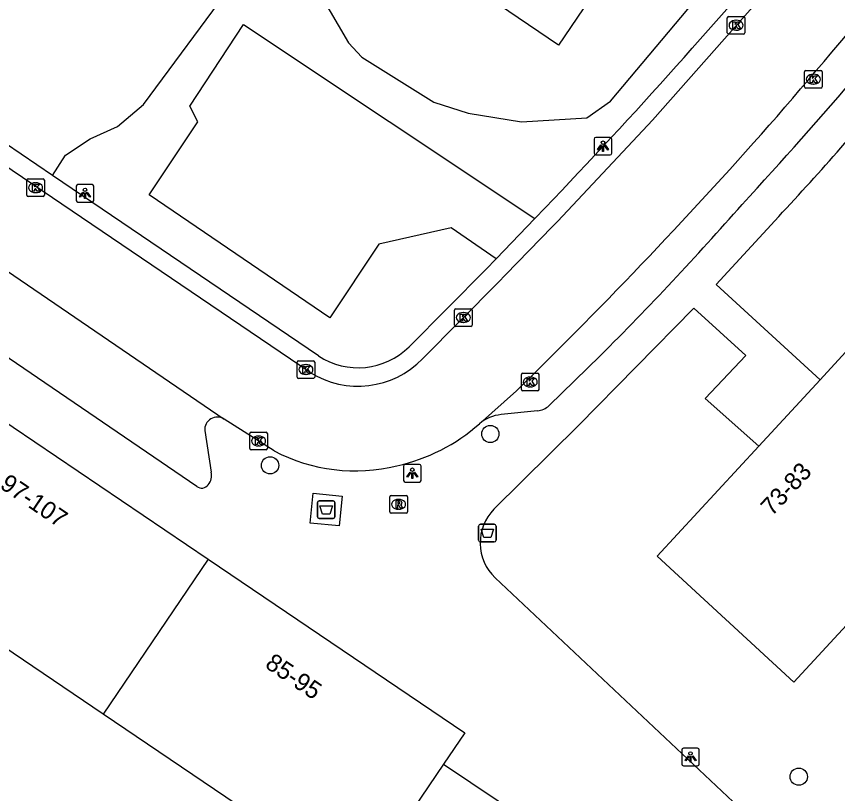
# Model space of a CAD drawing. Extents: x 159040 to 160094, y 381214 to 382518.
# Drawn here: x 159834.44 to 159881.08, y 381966.73 to 382010.86 of the extents above; entities that cross this region are included whole.
import ezdxf

# ---------------------------------------------------------------- set-up
doc = ezdxf.new("R2010")
doc.units = 0
for name, color, linetype in [('IMGEO_Afval_apart_plaats', 7, 'Continuous'), ('IMGEO_Afvalbak', 7, 'Continuous'), ('IMGEO_Boom', 7, 'Continuous'), ('IMGEO_Groenvoorziening', 7, 'Continuous'), ('IMGEO_Kolk', 7, 'Continuous'), ('IMGEO_Lichtpunt', 7, 'Continuous'), ('IMGEO_Pand', 7, 'Continuous'), ('IMGEO_Pand_nummerreeks', 7, 'Continuous'), ('IMGEO_Parkeervlak_open', 7, 'Continuous'), ('IMGEO_Rijbaan_lokaal_open', 7, 'Continuous'), ('IMGEO_Rioolput', 7, 'Continuous'), ('IMGEO_Voetpad_gesloten', 7, 'Continuous'), ('IMGEO_Voetpad_open', 7, 'Continuous')]:
    doc.layers.add(name, color=color, linetype=linetype)

msp = doc.modelspace()

# ---------------------------------------------------------------- linework, layer by layer
at = {"layer": 'IMGEO_Afval_apart_plaats'}
for p, q in [((159851.64, 381983.35), (159852.43, 381983.35)), ((159852.43, 381983.35), (159851.64, 381983.35)), ((159851.54, 381982.45), (159851.54, 381983.25)), ((159851.54, 381983.25), (159851.54, 381982.45)), ((159852.53, 381983.25), (159852.53, 381982.45)), ((159852.53, 381982.45), (159852.53, 381983.25)), ((159852.43, 381982.35), (159851.64, 381982.35)), ((159851.64, 381982.35), (159852.43, 381982.35))]:
    msp.add_line(p, q, dxfattribs=at)
msp.add_lwpolyline([(159851.683, 381983.064), (159852.387, 381983.064), (159852.238, 381982.594), (159851.832, 381982.594), (159851.683, 381983.064)], dxfattribs=at)
for centre, start, end in [((159851.64, 381983.25), 90, 180), ((159851.64, 381983.25), 90, 180), ((159852.43, 381983.25), 0, 90), ((159852.43, 381983.25), 360, 90), ((159851.64, 381982.45), 180, 270), ((159851.64, 381982.45), 180, 270), ((159852.43, 381982.45), 270, 0), ((159852.43, 381982.45), 270, 0)]:
    msp.add_arc(centre, 0.1, start, end, dxfattribs=at)
at = {"layer": 'IMGEO_Afvalbak'}
for p, q in [((159860.792, 381982.018), (159861.582, 381982.018)), ((159861.582, 381982.018), (159860.792, 381982.018)), ((159860.692, 381981.118), (159860.692, 381981.918)), ((159860.692, 381981.918), (159860.692, 381981.118)), ((159861.682, 381981.918), (159861.682, 381981.118)), ((159861.682, 381981.118), (159861.682, 381981.918)), ((159861.582, 381981.018), (159860.792, 381981.018)), ((159860.792, 381981.018), (159861.582, 381981.018))]:
    msp.add_line(p, q, dxfattribs=at)
msp.add_lwpolyline([(159860.835, 381981.732), (159861.539, 381981.732), (159861.39, 381981.262), (159860.984, 381981.262), (159860.835, 381981.732)], dxfattribs=at)
for centre, start, end in [((159860.792, 381981.918), 90, 180), ((159860.792, 381981.918), 90, 180), ((159861.582, 381981.918), 0, 90), ((159861.582, 381981.918), 360, 90), ((159860.792, 381981.118), 180, 270), ((159860.792, 381981.118), 180, 270), ((159861.582, 381981.118), 270, 0), ((159861.582, 381981.118), 270, 0)]:
    msp.add_arc(centre, 0.1, start, end, dxfattribs=at)
at = {"layer": 'IMGEO_Boom'}
for centre in [(159861.357, 381987.147), (159848.849, 381985.363), (159878.874, 381967.684)]:
    msp.add_circle(centre, 0.489, dxfattribs=at)
at = {"layer": 'IMGEO_Groenvoorziening'}
msp.add_lwpolyline([(159836.487, 382001.834), (159837.236, 382002.983), (159838.635, 382003.916), (159840.19, 382004.615), (159841.667, 382005.859), (159846.669, 382012.649), (159848.897, 382013.219), (159850.504, 382013.167), (159851.67, 382012.157), (159853.303, 382009.358), (159854.054, 382008.554), (159858.149, 382005.989), (159860.092, 382005.367), (159863.124, 382004.874), (159866.83, 382005.108), (159868.178, 382006.041), (159875.875, 382015.214), (159871.199, 382018.019)], dxfattribs=at)
at = {"layer": 'IMGEO_Kolk'}
for p, q in [((159874.891, 382010.858), (159875.743, 382010.858)), ((159874.816, 382009.932), (159874.816, 382010.784)), ((159875.304, 382010.638), (159875.329, 382010.638)), ((159875.817, 382010.784), (159875.817, 382009.932)), ((159875.327, 382010.078), (159875.302, 382010.078)), ((159875.743, 382009.858), (159874.891, 382009.858)), ((159879.203, 382006.867), (159879.203, 382007.719)), ((159879.278, 382007.793), (159880.13, 382007.793)), ((159880.204, 382007.719), (159880.204, 382006.867)), ((159879.691, 382007.573), (159879.716, 382007.573)), ((159880.13, 382006.793), (159879.278, 382006.793)), ((159879.714, 382007.013), (159879.689, 382007.013)), ((159835.028, 382000.704), (159835.028, 382001.556)), ((159835.103, 382001.63), (159835.955, 382001.63)), ((159836.029, 382001.556), (159836.029, 382000.704)), ((159835.516, 382001.41), (159835.541, 382001.41)), ((159835.955, 382000.63), (159835.103, 382000.63)), ((159835.539, 382000.85), (159835.514, 382000.85)), ((159859.325, 381993.332), (159859.325, 381994.184)), ((159859.4, 381994.258), (159860.252, 381994.258)), ((159860.326, 381994.184), (159860.326, 381993.332)), ((159859.813, 381994.038), (159859.838, 381994.038)), ((159860.252, 381993.258), (159859.4, 381993.258)), ((159859.836, 381993.478), (159859.811, 381993.478)), ((159850.458, 381991.305), (159851.31, 381991.305)), ((159850.383, 381990.379), (159850.383, 381991.231)), ((159850.871, 381991.085), (159850.896, 381991.085)), ((159851.384, 381991.231), (159851.384, 381990.379)), ((159850.894, 381990.525), (159850.869, 381990.525)), ((159863.121, 381989.67), (159863.121, 381990.522)), ((159863.196, 381990.596), (159864.048, 381990.596)), ((159863.609, 381990.376), (159863.634, 381990.376)), ((159864.122, 381990.522), (159864.122, 381989.67)), ((159851.31, 381990.305), (159850.458, 381990.305)), ((159864.048, 381989.596), (159863.196, 381989.596)), ((159863.632, 381989.816), (159863.607, 381989.816)), ((159847.695, 381986.322), (159847.695, 381987.174)), ((159847.77, 381987.248), (159848.622, 381987.248)), ((159848.696, 381987.174), (159848.696, 381986.322)), ((159848.183, 381987.028), (159848.208, 381987.028)), ((159848.622, 381986.248), (159847.77, 381986.248)), ((159848.206, 381986.468), (159848.181, 381986.468))]:
    msp.add_line(p, q, dxfattribs=at)
for points in [[(159874.891, 382010.858), (159875.743, 382010.858)], [(159874.816, 382009.932), (159874.816, 382010.784)], [(159875.137, 382010.558), (159875.26, 382010.558), (159875.26, 382010.407), (159875.39, 382010.558), (159875.554, 382010.558), (159875.408, 382010.407), (159875.561, 382010.158), (159875.409, 382010.158), (159875.324, 382010.322), (159875.26, 382010.255), (159875.26, 382010.158), (159875.137, 382010.158), (159875.137, 382010.558)], [(159875.817, 382010.784), (159875.817, 382009.932)], [(159875.743, 382009.858), (159874.891, 382009.858)], [(159879.203, 382006.867), (159879.203, 382007.719)], [(159879.278, 382007.793), (159880.13, 382007.793)], [(159880.204, 382007.719), (159880.204, 382006.867)], [(159879.524, 382007.493), (159879.647, 382007.493), (159879.647, 382007.342), (159879.777, 382007.493), (159879.941, 382007.493), (159879.795, 382007.342), (159879.948, 382007.093), (159879.796, 382007.093), (159879.711, 382007.257), (159879.647, 382007.19), (159879.647, 382007.093), (159879.524, 382007.093), (159879.524, 382007.493)], [(159880.13, 382006.793), (159879.278, 382006.793)], [(159835.028, 382000.704), (159835.028, 382001.556)], [(159835.103, 382001.63), (159835.955, 382001.63)], [(159836.029, 382001.556), (159836.029, 382000.704)], [(159835.349, 382001.33), (159835.472, 382001.33), (159835.472, 382001.179), (159835.602, 382001.33), (159835.766, 382001.33), (159835.62, 382001.179), (159835.773, 382000.93), (159835.621, 382000.93), (159835.536, 382001.094), (159835.472, 382001.027), (159835.472, 382000.93), (159835.349, 382000.93), (159835.349, 382001.33)], [(159835.955, 382000.63), (159835.103, 382000.63)], [(159859.325, 381993.332), (159859.325, 381994.184)], [(159859.4, 381994.258), (159860.252, 381994.258)], [(159860.326, 381994.184), (159860.326, 381993.332)], [(159859.646, 381993.958), (159859.769, 381993.958), (159859.769, 381993.807), (159859.899, 381993.958), (159860.063, 381993.958), (159859.917, 381993.807), (159860.07, 381993.558), (159859.918, 381993.558), (159859.833, 381993.722), (159859.769, 381993.655), (159859.769, 381993.558), (159859.646, 381993.558), (159859.646, 381993.958)], [(159860.252, 381993.258), (159859.4, 381993.258)], [(159850.458, 381991.305), (159851.31, 381991.305)], [(159850.383, 381990.379), (159850.383, 381991.231)], [(159850.704, 381991.005), (159850.827, 381991.005), (159850.827, 381990.854), (159850.957, 381991.005), (159851.121, 381991.005), (159850.975, 381990.854), (159851.128, 381990.605), (159850.976, 381990.605), (159850.891, 381990.769), (159850.827, 381990.702), (159850.827, 381990.605), (159850.704, 381990.605), (159850.704, 381991.005)], [(159851.384, 381991.231), (159851.384, 381990.379)], [(159863.121, 381989.67), (159863.121, 381990.522)], [(159863.196, 381990.596), (159864.048, 381990.596)], [(159864.122, 381990.522), (159864.122, 381989.67)], [(159851.31, 381990.305), (159850.458, 381990.305)], [(159863.442, 381990.296), (159863.565, 381990.296), (159863.565, 381990.145), (159863.695, 381990.296), (159863.859, 381990.296), (159863.713, 381990.145), (159863.866, 381989.896), (159863.714, 381989.896), (159863.629, 381990.06), (159863.565, 381989.993), (159863.565, 381989.896), (159863.442, 381989.896), (159863.442, 381990.296)], [(159864.048, 381989.596), (159863.196, 381989.596)], [(159847.695, 381986.322), (159847.695, 381987.174)], [(159847.77, 381987.248), (159848.622, 381987.248)], [(159848.696, 381987.174), (159848.696, 381986.322)], [(159848.016, 381986.948), (159848.139, 381986.948), (159848.139, 381986.797), (159848.269, 381986.948), (159848.433, 381986.948), (159848.287, 381986.797), (159848.44, 381986.548), (159848.288, 381986.548), (159848.203, 381986.712), (159848.139, 381986.645), (159848.139, 381986.548), (159848.016, 381986.548), (159848.016, 381986.948)], [(159848.622, 381986.248), (159847.77, 381986.248)]]:
    msp.add_lwpolyline(points, dxfattribs=at)
for centre, start, end in [((159874.893, 382010.782), 91.552, 178.448), ((159874.893, 382010.782), 91.552, 178.448), ((159875.741, 382010.782), 1.552, 88.448), ((159875.741, 382010.782), 1.552, 88.448), ((159874.893, 382009.934), 181.552, 268.448), ((159874.893, 382009.934), 181.552, 268.448), ((159875.741, 382009.934), 271.552, 358.448), ((159875.741, 382009.934), 271.552, 358.448), ((159879.28, 382007.717), 91.552, 178.448), ((159879.28, 382007.717), 91.552, 178.448), ((159880.128, 382007.717), 1.552, 88.448), ((159880.128, 382007.717), 1.552, 88.448), ((159879.28, 382006.869), 181.552, 268.448), ((159879.28, 382006.869), 181.552, 268.448), ((159880.128, 382006.869), 271.552, 358.448), ((159880.128, 382006.869), 271.552, 358.448), ((159835.105, 382001.554), 91.552, 178.448), ((159835.105, 382001.554), 91.552, 178.448), ((159835.953, 382001.554), 1.552, 88.448), ((159835.953, 382001.554), 1.552, 88.448), ((159835.105, 382000.706), 181.552, 268.448), ((159835.105, 382000.706), 181.552, 268.448), ((159835.953, 382000.706), 271.552, 358.448), ((159835.953, 382000.706), 271.552, 358.448), ((159859.402, 381994.182), 91.552, 178.448), ((159859.402, 381994.182), 91.552, 178.448), ((159860.25, 381994.182), 1.552, 88.448), ((159860.25, 381994.182), 1.552, 88.448), ((159859.402, 381993.334), 181.552, 268.448), ((159859.402, 381993.334), 181.552, 268.448), ((159860.25, 381993.334), 271.552, 358.448), ((159860.25, 381993.334), 271.552, 358.448), ((159850.46, 381991.229), 91.552, 178.448), ((159850.46, 381991.229), 91.552, 178.448), ((159851.308, 381991.229), 1.552, 88.448), ((159851.308, 381991.229), 1.552, 88.448), ((159850.46, 381990.381), 181.552, 268.448), ((159850.46, 381990.381), 181.552, 268.448), ((159851.308, 381990.381), 271.552, 358.448), ((159851.308, 381990.381), 271.552, 358.448), ((159863.198, 381990.52), 91.552, 178.448), ((159863.198, 381990.52), 91.552, 178.448), ((159864.046, 381990.52), 1.552, 88.448), ((159864.046, 381990.52), 1.552, 88.448), ((159863.198, 381989.672), 181.552, 268.448), ((159863.198, 381989.672), 181.552, 268.448), ((159864.046, 381989.672), 271.552, 358.448), ((159864.046, 381989.672), 271.552, 358.448), ((159847.772, 381987.172), 91.552, 178.448), ((159847.772, 381987.172), 91.552, 178.448), ((159848.62, 381987.172), 1.552, 88.448), ((159848.62, 381987.172), 1.552, 88.448), ((159847.772, 381986.324), 181.552, 268.448), ((159847.772, 381986.324), 181.552, 268.448), ((159848.62, 381986.324), 271.552, 358.448), ((159848.62, 381986.324), 271.552, 358.448)]:
    msp.add_arc(centre, 0.0765, start, end, dxfattribs=at)
for centre, major_axis, ratio, start_param, end_param in [((159875.303, 382010.358), (-0.387, 0.002), 0.722429, 4.712389, 7.853982), ((159875.328, 382010.358), (-0.39, 0.002), 0.717154, 1.570796, 4.712389), ((159879.69, 382007.293), (-0.387, 0.002), 0.722429, 4.712389, 7.853982), ((159879.715, 382007.293), (-0.39, 0.002), 0.717154, 1.570796, 4.712389), ((159835.515, 382001.13), (-0.387, 0.002), 0.722429, 4.712389, 7.853982), ((159835.54, 382001.13), (-0.39, 0.002), 0.717154, 1.570796, 4.712389), ((159859.812, 381993.758), (-0.387, 0.002), 0.722429, 4.712389, 7.853982), ((159859.837, 381993.758), (-0.39, 0.002), 0.717154, 1.570796, 4.712389), ((159850.87, 381990.805), (-0.387, 0.002), 0.722429, 4.712389, 7.853982), ((159850.895, 381990.805), (-0.39, 0.002), 0.717154, 1.570796, 4.712389), ((159863.608, 381990.096), (-0.387, 0.002), 0.722429, 4.712389, 7.853982), ((159863.633, 381990.096), (-0.39, 0.002), 0.717154, 1.570796, 4.712389), ((159848.182, 381986.748), (-0.387, 0.002), 0.722429, 4.712389, 7.853982), ((159848.207, 381986.748), (-0.39, 0.002), 0.717154, 1.570796, 4.712389)]:
    msp.add_ellipse(centre, major_axis=major_axis, ratio=ratio, start_param=start_param, end_param=end_param, dxfattribs=at)
at = {"layer": 'IMGEO_Lichtpunt'}
for p, q in [((159867.256, 382003.896), (159867.256, 382003.089)), ((159867.256, 382003.896), (159867.256, 382003.089)), ((159868.158, 382003.991), (159867.35, 382003.991)), ((159868.158, 382003.991), (159867.35, 382003.991)), ((159868.252, 382003.089), (159868.252, 382003.896)), ((159868.252, 382003.089), (159868.252, 382003.896)), ((159867.35, 382002.995), (159868.158, 382002.995)), ((159867.35, 382002.995), (159868.158, 382002.995)), ((159837.841, 382001.217), (159837.841, 382000.41)), ((159837.841, 382001.217), (159837.841, 382000.41)), ((159838.743, 382001.312), (159837.935, 382001.312)), ((159838.743, 382001.312), (159837.935, 382001.312)), ((159838.837, 382000.41), (159838.837, 382001.217)), ((159838.837, 382000.41), (159838.837, 382001.217)), ((159837.935, 382000.316), (159838.743, 382000.316)), ((159837.935, 382000.316), (159838.743, 382000.316)), ((159856.43, 381985.318), (159856.43, 381984.511)), ((159856.43, 381985.318), (159856.43, 381984.511)), ((159857.332, 381985.413), (159856.524, 381985.413)), ((159857.332, 381985.413), (159856.524, 381985.413)), ((159857.426, 381984.511), (159857.426, 381985.318)), ((159857.426, 381984.511), (159857.426, 381985.318)), ((159856.524, 381984.417), (159857.332, 381984.417)), ((159856.524, 381984.417), (159857.332, 381984.417)), ((159872.231, 381969.208), (159872.231, 381968.401)), ((159872.231, 381969.208), (159872.231, 381968.401)), ((159873.133, 381969.303), (159872.325, 381969.303)), ((159873.133, 381969.303), (159872.325, 381969.303)), ((159873.227, 381968.401), (159873.227, 381969.208)), ((159873.227, 381968.401), (159873.227, 381969.208)), ((159872.325, 381968.307), (159873.133, 381968.307)), ((159872.325, 381968.307), (159873.133, 381968.307))]:
    msp.add_line(p, q, dxfattribs=at)
for points in [[(159867.63, 382003.56), (159867.669, 382003.532), (159867.481, 382003.27), (159867.443, 382003.297), (159867.63, 382003.56)], [(159867.732, 382003.512), (159867.779, 382003.512), (159867.779, 382003.19), (159867.732, 382003.19), (159867.732, 382003.512)], [(159867.842, 382003.532), (159867.88, 382003.559), (159868.067, 382003.297), (159868.028, 382003.269), (159867.842, 382003.532)], [(159838.215, 382000.881), (159838.254, 382000.853), (159838.066, 382000.591), (159838.028, 382000.618), (159838.215, 382000.881)], [(159838.317, 382000.833), (159838.364, 382000.833), (159838.364, 382000.511), (159838.317, 382000.511), (159838.317, 382000.833)], [(159838.427, 382000.853), (159838.465, 382000.88), (159838.652, 382000.618), (159838.613, 382000.59), (159838.427, 382000.853)], [(159856.804, 381984.982), (159856.843, 381984.954), (159856.655, 381984.692), (159856.617, 381984.719), (159856.804, 381984.982)], [(159856.906, 381984.934), (159856.953, 381984.934), (159856.953, 381984.612), (159856.906, 381984.612), (159856.906, 381984.934)], [(159857.016, 381984.954), (159857.054, 381984.981), (159857.241, 381984.719), (159857.202, 381984.691), (159857.016, 381984.954)], [(159872.605, 381968.872), (159872.644, 381968.844), (159872.456, 381968.582), (159872.418, 381968.609), (159872.605, 381968.872)], [(159872.707, 381968.824), (159872.754, 381968.824), (159872.754, 381968.502), (159872.707, 381968.502), (159872.707, 381968.824)], [(159872.817, 381968.844), (159872.855, 381968.871), (159873.042, 381968.609), (159873.003, 381968.581), (159872.817, 381968.844)]]:
    msp.add_lwpolyline(points, dxfattribs=at)
for centre in [(159867.755, 382003.694), (159838.34, 382001.015), (159856.929, 381985.116), (159872.73, 381969.006)]:
    msp.add_circle(centre, 0.0994, dxfattribs=at)
for centre, start, end in [((159867.35, 382003.896), 90, 180), ((159867.35, 382003.896), 90, 180), ((159868.158, 382003.896), 0, 90), ((159868.158, 382003.896), 0, 90), ((159867.35, 382003.089), 180, 270), ((159867.35, 382003.089), 180, 270), ((159868.158, 382003.089), 270, 0), ((159868.158, 382003.089), 270, 360), ((159837.935, 382001.217), 90, 180), ((159837.935, 382001.217), 90, 180), ((159838.743, 382001.217), 0, 90), ((159838.743, 382001.217), 0, 90), ((159837.935, 382000.41), 180, 270), ((159837.935, 382000.41), 180, 270), ((159838.743, 382000.41), 270, 0), ((159838.743, 382000.41), 270, 360), ((159856.524, 381985.318), 90, 180), ((159856.524, 381985.318), 90, 180), ((159857.332, 381985.318), 0, 90), ((159857.332, 381985.318), 0, 90), ((159856.524, 381984.511), 180, 270), ((159856.524, 381984.511), 180, 270), ((159857.332, 381984.511), 270, 0), ((159857.332, 381984.511), 270, 360), ((159872.325, 381969.208), 90, 180), ((159872.325, 381969.208), 90, 180), ((159873.133, 381969.208), 0, 90), ((159873.133, 381969.208), 0, 90), ((159872.325, 381968.401), 180, 270), ((159872.325, 381968.401), 180, 270), ((159873.133, 381968.401), 270, 0), ((159873.133, 381968.401), 270, 360)]:
    msp.add_arc(centre, 0.0946, start, end, dxfattribs=at)
at = {"layer": 'IMGEO_Pand'}
for points in [[(159871.199, 382018.019), (159865.238, 382009.233), (159850.421, 382019.286)], [(159882.776, 381993.146), (159880.082, 381990.228)], [(159830.555, 381990.03), (159845.326, 381980.037)], [(159876.608, 381986.463), (159880.082, 381990.228)], [(159890.541, 381985.979), (159878.602, 381973.047), (159870.838, 381980.213), (159876.608, 381986.463)], [(159839.368, 381971.23), (159824.597, 381981.223)], [(159845.326, 381980.037), (159839.368, 381971.23)], [(159845.326, 381980.037), (159859.903, 381970.175), (159858.697, 381968.392)], [(159858.697, 381968.392), (159853.945, 381961.368), (159839.368, 381971.23)]]:
    msp.add_lwpolyline(points, dxfattribs=at)
at = {"layer": 'IMGEO_Parkeervlak_open'}
msp.add_lwpolyline([(159861.692, 381997.101), (159859.138, 381998.848), (159855.035, 381997.919), (159852.236, 381993.743), (159841.989, 382000.722), (159844.75, 382004.873), (159844.284, 382005.768), (159847.343, 382010.407), (159863.882, 381999.38)], dxfattribs=at)
at = {"layer": 'IMGEO_Rijbaan_lokaal_open'}
for points in [[(159888.9, 382027.037), (159883.837, 382020.537), (159880.644, 382016.541), (159878.15, 382013.567), (159870.559, 382004.971), (159865.196, 381999.239), (159864.871, 381998.905), (159862.238, 381996.199), (159861.801, 381995.75), (159857.504, 381991.416)], [(159851.121, 381990.645), (159820.662, 382011.262)], [(159820.007, 382005.887), (159846.238, 381987.987)], [(159860.739, 381987.727), (159862.847, 381989.595)], [(159849.08, 381986.188), (159846.238, 381987.987)]]:
    msp.add_lwpolyline(points, dxfattribs=at)
for centre, radius, start, end in [((159469.359, 382357.041), 538.983, 319.24499, 321.57612), ((159659.706, 382197.281), 290.516, 314.36628, 318.60534), ((159853.838, 381994.957), 5.097, 237.7827, 315.992), ((159853.734, 381995.656), 10.58, 282.6839, 311.4598), ((159853.695, 381994.963), 9.915, 242.2605, 283.7826)]:
    msp.add_arc(centre, radius, start, end, dxfattribs=at)
at = {"layer": 'IMGEO_Rioolput'}
for p, q in [((159855.647, 381982.727), (159855.647, 381983.579)), ((159855.722, 381983.653), (159856.574, 381983.653)), ((159856.135, 381983.433), (159856.16, 381983.433)), ((159856.648, 381983.579), (159856.648, 381982.727)), ((159856.158, 381982.873), (159856.133, 381982.873)), ((159856.574, 381982.653), (159855.722, 381982.653))]:
    msp.add_line(p, q, dxfattribs=at)
for points in [[(159855.647, 381982.727), (159855.647, 381983.579)], [(159855.722, 381983.653), (159856.574, 381983.653)], [(159856.236, 381983.351), (159855.984, 381983.353), (159855.984, 381982.953)], [(159856.648, 381983.579), (159856.648, 381982.727)], [(159855.984, 381982.953), (159856.108, 381982.953), (159856.108, 381983.115), (159856.119, 381983.115)], [(159856.162, 381983.272), (159856.108, 381983.272), (159856.108, 381983.191)], [(159856.108, 381983.191), (159856.16, 381983.191)], [(159856.166, 381983.086), (159856.237, 381982.953), (159856.377, 381982.953), (159856.312, 381983.079)], [(159856.574, 381982.653), (159855.722, 381982.653)]]:
    msp.add_lwpolyline(points, dxfattribs=at)
for centre, radius, start, end in [((159855.724, 381983.577), 0.0765, 91.552, 178.448), ((159855.724, 381983.577), 0.0765, 91.552, 178.448), ((159856.235, 381983.241), 0.109, 350.3612, 89.416), ((159856.572, 381983.577), 0.0765, 1.552, 88.448), ((159856.572, 381983.577), 0.0765, 1.552, 88.448), ((159856.118, 381983.062), 0.0533, 26.0293, 88.6989), ((159856.144, 381983.38), 0.19, 274.7715, 282.9687), ((159856.168, 381983.176), 0.0964, 77.0061, 93.1865), ((159856.182, 381983.233), 0.0378, 276.6634, 79.6772), ((159856.233, 381983.241), 0.112, 277.5842, 350.9817), ((159856.217, 381983.026), 0.108, 29.5134, 73.7905), ((159855.724, 381982.729), 0.0765, 181.552, 268.448), ((159855.724, 381982.729), 0.0765, 181.552, 268.448), ((159856.572, 381982.729), 0.0765, 271.552, 358.448), ((159856.572, 381982.729), 0.0765, 271.552, 358.448)]:
    msp.add_arc(centre, radius, start, end, dxfattribs=at)
for centre, major_axis, ratio, start_param, end_param in [((159856.134, 381983.153), (-0.387, 0.002), 0.722429, 4.712389, 7.853982), ((159856.159, 381983.153), (-0.39, 0.002), 0.717154, 1.570796, 4.712389)]:
    msp.add_ellipse(centre, major_axis=major_axis, ratio=ratio, start_param=start_param, end_param=end_param, dxfattribs=at)
at = {"layer": 'IMGEO_Voetpad_gesloten'}
msp.add_lwpolyline([(159852.944, 381983.612), (159852.773, 381981.921), (159851.126, 381982.088), (159851.297, 381983.779), (159852.944, 381983.612)], dxfattribs=at)
at = {"layer": 'IMGEO_Voetpad_open'}
for points in [[(159836.487, 382001.834), (159825.792, 382009.095)], [(159851.596, 381991.578), (159836.487, 382001.834)], [(159864.465, 381999.986), (159863.882, 381999.38)], [(159844.697, 381984.169), (159822.517, 381999.263)], [(159863.882, 381999.38), (159861.692, 381997.101)], [(159880.082, 381990.228), (159874.175, 381995.627), (159877.735, 381999.493)], [(159861.692, 381997.101), (159861.094, 381996.479), (159856.746, 381992.102)], [(159861.559, 381982.872), (159866.367, 381987.633), (159872.907, 381994.285), (159875.871, 381991.596), (159873.554, 381989.169), (159876.608, 381986.463)], [(159867.601, 381991.588), (159864.697, 381988.759)], [(159864.031, 381988.468), (159861.971, 381988.245)], [(159845.137, 381987.336), (159845.504, 381984.977)], [(159877.395, 381964.134), (159861.624, 381978.979)], [(159858.697, 381968.392), (159863.349, 381965.266), (159867.8, 381961.13), (159869.329, 381959.69)]]:
    msp.add_lwpolyline(points, dxfattribs=at)
for centre, radius, start, end in [((159620.343, 382233.63), 337.913, 316.25628, 319.97295), ((159670.306, 382189.23), 279.122, 317.36592, 321.49879), ((159742.975, 382124.713), 183.958, 317.10147, 320.38451), ((159742.207, 382117.227), 177.507, 314.94421, 318.74525), ((159853.848, 381995.019), 4.112, 236.8032, 314.8163), ((159863.984, 381989.484), 1.017, 272.6591, 314.5455), ((159845.844, 381987.397), 0.709, 56.2448, 184.9452), ((159862.194, 381985.992), 2.264, 95.6405, 129.9686), ((159844.757, 381984.778), 0.773, 318.1479, 14.9515), ((159844.971, 381984.515), 0.441, 231.5575, 325.0809), ((159863.53, 381980.958), 2.748, 135.8444, 226.0687)]:
    msp.add_arc(centre, radius, start, end, dxfattribs=at)

# ---------------------------------------------------------------- texts
at = {"layer": 'IMGEO_Pand_nummerreeks'}
for s, rotation, p in [('73-83', 47.2908, (159877.355, 381982.437)), ('97-107', 325.9201, (159833.447, 381984.113)), ('85-95', 325.9201, (159848.502, 381973.928))]:
    msp.add_text(s, height=1, rotation=rotation, dxfattribs=at).set_placement(p)

doc.saveas('drawing.dxf')
